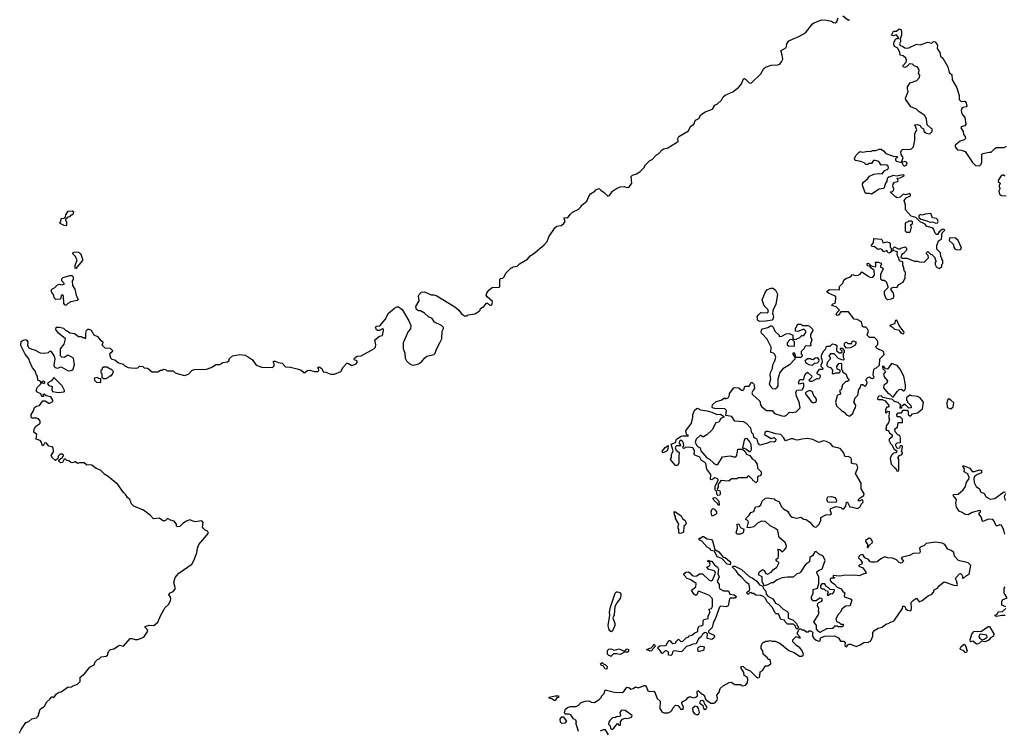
# Model space of a CAD drawing. Extents: x 2219101 to 2444320, y 201258 to 358766.
# Tile 282 of 349: x 2403099 to 2413405, y 242258 to 249697. Entities that reach past the tile are written whole.
import ezdxf

# ---------------------------------------------------------------- set-up
doc = ezdxf.new("R2010")
doc.units = 0

msp = doc.modelspace()

# ---------------------------------------------------------------- linework, layer by layer
at = {"layer": '0CON10XD'}
for points in [[(2403428, 245135), (2403452, 245175), (2403454, 245195), (2403445, 245219), (2403435, 245227), (2403404, 245234), (2403375, 245269), (2403360, 245265), (2403345, 245238), (2403335, 245242), (2403328, 245275), (2403315, 245292), (2403270, 245305), (2403278, 245355), (2403248, 245378), (2403251, 245409), (2403269, 245441), (2403307, 245465), (2403313, 245475), (2403313, 245495), (2403295, 245520), (2403274, 245526), (2403230, 245525), (2403218, 245538), (2403218, 245565), (2403241, 245595), (2403255, 245638), (2403275, 245652), (2403305, 245658), (2403342, 245708), (2403365, 245708), (2403404, 245684), (2403415, 245684), (2403445, 245702), (2403446, 245716), (2403425, 245750), (2403378, 245758), (2403355, 245778), (2403340, 245775), (2403348, 245752), (2403332, 245752), (2403319, 245779), (2403290, 245795), (2403273, 245813), (2403283, 245847), (2403322, 245885), (2403330, 245900), (2403355, 245890), (2403362, 245895), (2403362, 245905), (2403345, 245912), (2403325, 245900), (2403315, 245912), (2403290, 245925), (2403287, 245967), (2403275, 245980), (2403258, 246025), (2403233, 246053), (2403203, 246123), (2403200, 246145), (2403158, 246195), (2403112, 246285), (2403115, 246330), (2403135, 246343), (2403165, 246348), (2403175, 246343), (2403186, 246325), (2403180, 246285), (2403195, 246262), (2403225, 246248), (2403255, 246242), (2403315, 246210), (2403364, 246206), (2403402, 246215), (2403415, 246227), (2403426, 246226), (2403460, 246175), (2403467, 246145), (2403458, 246085), (2403460, 246065), (2403470, 246055), (2403495, 246050), (2403535, 246062), (2403605, 246022), (2403636, 246024), (2403655, 246032), (2403672, 246085), (2403662, 246155), (2403615, 246183), (2403599, 246181), (2403565, 246160), (2403540, 246165), (2403528, 246178), (2403528, 246252), (2403565, 246300), (2403580, 246355), (2403506, 246415), (2403478, 246455), (2403480, 246475), (2403485, 246480), (2403515, 246478), (2403557, 246467), (2403585, 246440), (2403595, 246440), (2403625, 246420), (2403672, 246412), (2403715, 246380), (2403745, 246380), (2403755, 246370), (2403775, 246370), (2403785, 246360), (2403790, 246365), (2403790, 246415), (2403798, 246442), (2403813, 246457), (2403823, 246457), (2403848, 246448), (2403877, 246397), (2403915, 246380), (2403940, 246345), (2403970, 246325), (2403967, 246303), (2403960, 246295), (2403992, 246262), (2404047, 246257), (2404070, 246235), (2404068, 246222), (2404040, 246195), (2404048, 246158), (2404065, 246142), (2404096, 246136), (2404134, 246104), (2404182, 246092), (2404200, 246075), (2404235, 246058), (2404265, 246052), (2404315, 246048), (2404337, 246053), (2404355, 246070), (2404387, 246067), (2404403, 246053), (2404438, 246048), (2404485, 246010), (2404545, 246010), (2404573, 246027), (2404595, 246030), (2404605, 246038), (2404623, 246037), (2404645, 246020), (2404705, 246020), (2404725, 246000), (2404747, 245993), (2404826, 245974), (2404865, 245988), (2404902, 246025), (2404925, 246037), (2405055, 246039), (2405105, 246057), (2405154, 246086), (2405195, 246088), (2405225, 246108), (2405276, 246114), (2405288, 246125), (2405295, 246150), (2405325, 246180), (2405405, 246192), (2405460, 246185), (2405485, 246172), (2405535, 246136), (2405575, 246080), (2405635, 246059), (2405745, 246056), (2405764, 246075), (2405763, 246095), (2405752, 246115), (2405758, 246122), (2405775, 246122), (2405805, 246108), (2405845, 246100), (2405882, 246062), (2405935, 246060), (2406004, 246044), (2406045, 246030), (2406075, 246003), (2406090, 246005), (2406094, 246016), (2406110, 246025), (2406135, 246029), (2406185, 246013), (2406220, 246015), (2406230, 246025), (2406227, 246047), (2406220, 246055), (2406235, 246062), (2406262, 246045), (2406275, 246010), (2406305, 246007), (2406355, 245987), (2406395, 245987), (2406460, 246015), (2406485, 246060), (2406525, 246100), (2406535, 246100), (2406575, 246078), (2406620, 246095), (2406632, 246108), (2406632, 246122), (2406625, 246130), (2406602, 246132), (2406600, 246145), (2406602, 246155), (2406630, 246175), (2406675, 246178), (2406805, 246251), (2406822, 246268), (2406828, 246292), (2406817, 246345), (2406865, 246383), (2406895, 246392), (2406907, 246445), (2406906, 246456), (2406895, 246462), (2406865, 246442), (2406845, 246442), (2406835, 246450), (2406825, 246480), (2406835, 246490), (2406868, 246492), (2406925, 246558), (2406961, 246625), (2407021, 246679), (2407045, 246692), (2407065, 246691), (2407101, 246665), (2407173, 246545), (2407193, 246495), (2407189, 246461), (2407166, 246434), (2407113, 246315), (2407114, 246255), (2407130, 246205), (2407134, 246154), (2407148, 246125), (2407175, 246098), (2407205, 246083), (2407225, 246081), (2407275, 246093), (2407306, 246114), (2407338, 246155), (2407362, 246175), (2407435, 246191), (2407448, 246205), (2407461, 246249), (2407500, 246320), (2407518, 246355), (2407522, 246435), (2407536, 246464), (2407534, 246475), (2407515, 246496), (2407441, 246531), (2407418, 246568), (2407378, 246588), (2407338, 246625), (2407295, 246649), (2407275, 246648), (2407254, 246665), (2407247, 246695), (2407280, 246755), (2407272, 246805), (2407281, 246819), (2407306, 246844), (2407335, 246850), (2407405, 246818), (2407435, 246816), (2407465, 246806), (2407655, 246690), (2407695, 246656), (2407725, 246617), (2407755, 246598), (2407782, 246598), (2407795, 246608), (2407862, 246618), (2407910, 246645), (2407920, 246655), (2407922, 246675), (2407956, 246694), (2407985, 246730), (2407995, 246730), (2408010, 246715), (2408025, 246710), (2408035, 246710), (2408045, 246720), (2408047, 246747), (2407992, 246795), (2407982, 246815), (2407988, 246835), (2408008, 246865), (2408045, 246892), (2408115, 246897), (2408125, 246902), (2408125, 246980), (2408133, 246987), (2408155, 246990), (2408170, 247005), (2408188, 247045), (2408245, 247100), (2408255, 247100), (2408265, 247110), (2408305, 247118), (2408329, 247141), (2408415, 247190), (2408442, 247225), (2408480, 247250), (2408589, 247341), (2408620, 247375), (2408636, 247424), (2408705, 247522), (2408720, 247535), (2408767, 247543), (2408791, 247559), (2408809, 247585), (2408798, 247615), (2408800, 247625), (2408825, 247622), (2408845, 247632), (2408861, 247659), (2408887, 247683), (2408945, 247710), (2408973, 247737), (2408984, 247756), (2409034, 247796), (2409055, 247848), (2409075, 247873), (2409119, 247901), (2409130, 247915), (2409165, 247930), (2409181, 247911), (2409218, 247888), (2409255, 247850), (2409273, 247857), (2409305, 247902), (2409345, 247930), (2409385, 247948), (2409425, 247952), (2409444, 247944), (2409475, 247942), (2409507, 247985), (2409500, 248055), (2409515, 248070), (2409555, 248082), (2409590, 248105), (2409632, 248145), (2409651, 248179), (2409695, 248222), (2409718, 248235), (2409765, 248282), (2409786, 248294), (2409824, 248336), (2409840, 248345), (2409884, 248356), (2409975, 248410), (2409990, 248425), (2409988, 248455), (2409997, 248473), (2410098, 248535), (2410121, 248579), (2410156, 248604), (2410174, 248646), (2410206, 248664), (2410230, 248700), (2410275, 248732), (2410349, 248761), (2410375, 248803), (2410404, 248816), (2410446, 248854), (2410462, 248888), (2410482, 248908), (2410565, 248942), (2410628, 248992), (2410653, 249025), (2410675, 249078), (2410685, 249080), (2410695, 249074), (2410735, 249036), (2410755, 249033), (2410855, 249129), (2410888, 249185), (2410905, 249201), (2410965, 249221), (2411035, 249223), (2411055, 249231), (2411074, 249255), (2411086, 249285), (2411081, 249325), (2411068, 249365), (2411070, 249375), (2411118, 249402), (2411127, 249415), (2411128, 249445), (2411148, 249475), (2411188, 249492), (2411255, 249520), (2411325, 249560), (2411397, 249653), (2411415, 249666), (2411475, 249690), (2411496, 249696), (2411545, 249692), (2411595, 249682), (2411618, 249668), (2411635, 249666), (2411651, 249675), (2411665, 249717)], [(2411715, 249736), (2411773, 249693), (2411785, 249700)], [(2412393, 248973), (2412392, 248995), (2412418, 249035), (2412490, 249060), (2412518, 249092), (2412521, 249115), (2412508, 249135), (2412513, 249165), (2412507, 249187), (2412492, 249202), (2412462, 249215), (2412445, 249233), (2412414, 249236), (2412382, 249205), (2412365, 249198), (2412351, 249201), (2412342, 249215), (2412377, 249253), (2412380, 249275), (2412374, 249295), (2412345, 249318), (2412315, 249327), (2412311, 249355), (2412289, 249399), (2412255, 249418), (2412249, 249435), (2412250, 249455), (2412265, 249492), (2412275, 249502), (2412295, 249500), (2412300, 249505), (2412275, 249540), (2412245, 249528), (2412224, 249535), (2412244, 249576), (2412275, 249578), (2412305, 249603), (2412322, 249595), (2412329, 249575), (2412328, 249535), (2412320, 249505), (2412310, 249495), (2412318, 249485), (2412318, 249465), (2412307, 249445), (2412316, 249426), (2412340, 249420), (2412365, 249401), (2412385, 249398), (2412405, 249404), (2412485, 249440), (2412523, 249433), (2412605, 249462), (2412645, 249452), (2412665, 249468), (2412680, 249465), (2412705, 249430), (2412702, 249395), (2412730, 249355), (2412738, 249315), (2412760, 249295), (2412813, 249205), (2412827, 249145), (2412835, 249133), (2412857, 249125), (2412859, 249069), (2412908, 248985), (2412933, 248905), (2412933, 248863), (2412955, 248841), (2412985, 248846), (2412995, 248842), (2413007, 248825), (2413013, 248797), (2413006, 248784), (2412975, 248778), (2412962, 248768), (2412954, 248745), (2412962, 248712), (2412992, 248672), (2413002, 248605), (2412993, 248587), (2412955, 248577), (2412949, 248565), (2412974, 248525), (2412979, 248495), (2412996, 248475), (2412999, 248455), (2412985, 248441), (2412943, 248425), (2412892, 248385), (2412889, 248365), (2412914, 248335), (2412955, 248331), (2412995, 248316), (2413073, 248203), (2413102, 248172), (2413145, 248168), (2413162, 248185), (2413170, 248205), (2413170, 248285), (2413180, 248295), (2413245, 248312), (2413268, 248312), (2413305, 248350), (2413325, 248360), (2413405, 248358), (2413428, 248372)], [(2410787, 245867), (2410792, 245838), (2410775, 245820), (2410762, 245792), (2410770, 245775), (2410845, 245703), (2410854, 245665), (2410866, 245646), (2410915, 245606), (2410975, 245606), (2411000, 245575), (2411075, 245549), (2411105, 245548), (2411124, 245556), (2411155, 245588), (2411185, 245584), (2411225, 245593), (2411270, 245635), (2411258, 245695), (2411230, 245755), (2411223, 245795), (2411235, 245818), (2411288, 245822), (2411306, 245854), (2411308, 245885), (2411295, 245892), (2411262, 245882), (2411250, 245895), (2411260, 245925), (2411265, 245930), (2411308, 245932), (2411313, 245967), (2411325, 245990), (2411345, 246008), (2411390, 245965), (2411388, 245952), (2411360, 245925), (2411373, 245913), (2411395, 245912), (2411445, 245940), (2411465, 245938), (2411478, 245952), (2411482, 245965), (2411478, 245975), (2411450, 245985), (2411442, 245995), (2411472, 246038), (2411505, 246040), (2411510, 246045), (2411488, 246068), (2411488, 246085), (2411502, 246115), (2411500, 246145), (2411490, 246155), (2411490, 246185), (2411515, 246230), (2411538, 246252), (2411545, 246280), (2411582, 246278), (2411607, 246303), (2411638, 246298), (2411652, 246285), (2411650, 246235), (2411675, 246210), (2411695, 246210), (2411708, 246222), (2411708, 246228), (2411690, 246245), (2411692, 246258), (2411708, 246258), (2411730, 246235), (2411730, 246215), (2411718, 246202), (2411717, 246185), (2411718, 246165), (2411730, 246145), (2411717, 246133), (2411705, 246138), (2411671, 246151), (2411625, 246200), (2411585, 246200), (2411570, 246175), (2411582, 246162), (2411582, 246145), (2411552, 246108), (2411548, 246078), (2411563, 246063), (2411586, 246056), (2411607, 246027), (2411603, 245993), (2411615, 245990), (2411645, 246002), (2411678, 246002), (2411688, 246012), (2411688, 246028), (2411655, 246040), (2411652, 246065), (2411672, 246098), (2411695, 246100), (2411700, 246095), (2411700, 246035), (2411710, 246025), (2411712, 246012), (2411745, 245990), (2411763, 245943), (2411780, 245925), (2411765, 245910), (2411745, 245910), (2411710, 245875), (2411697, 245823), (2411680, 245815), (2411692, 245785), (2411685, 245772), (2411665, 245770), (2411655, 245760), (2411638, 245695), (2411648, 245655), (2411702, 245605), (2411729, 245589), (2411755, 245560), (2411785, 245548), (2411818, 245575), (2411833, 245617), (2411847, 245633), (2411852, 245662), (2411830, 245695), (2411843, 245737), (2411872, 245768), (2411882, 245825), (2411898, 245845), (2411903, 245867), (2411912, 245878), (2411925, 245880), (2411943, 245863), (2411957, 245863), (2411970, 245895), (2411970, 245905), (2411960, 245915), (2411960, 245935), (2411975, 245950), (2411995, 245958), (2412010, 245945), (2412025, 245942), (2412042, 245955), (2412032, 245975), (2412040, 246035), (2412052, 246048), (2412068, 246052), (2412098, 246082), (2412103, 246147), (2412147, 246193), (2412140, 246225), (2412074, 246254), (2412064, 246264), (2412062, 246275), (2412082, 246298), (2412082, 246325), (2412072, 246345), (2412045, 246372), (2411995, 246370), (2411975, 246388), (2411970, 246395), (2411982, 246435), (2411970, 246465), (2411955, 246480), (2411935, 246478), (2411922, 246485), (2411910, 246535), (2411865, 246558), (2411832, 246562), (2411775, 246640), (2411695, 246640), (2411670, 246605), (2411655, 246602), (2411645, 246610), (2411651, 246629), (2411680, 246655), (2411645, 246690), (2411600, 246705), (2411605, 246720), (2411637, 246733), (2411640, 246795), (2411627, 246807), (2411564, 246834), (2411550, 246845), (2411550, 246855), (2411575, 246872), (2411675, 246870), (2411680, 246875), (2411680, 246905), (2411715, 246940), (2411725, 246970), (2411745, 246988), (2411796, 247004), (2411815, 247030), (2411845, 247021), (2411876, 247024), (2411896, 247034), (2411915, 247058), (2411981, 247011), (2412005, 247000), (2412028, 247002), (2412046, 247024), (2412044, 247074), (2412010, 247095), (2411998, 247118), (2411972, 247122), (2411970, 247145), (2411985, 247150), (2412012, 247122), (2412055, 247110), (2412060, 247115), (2412060, 247145), (2412052, 247158), (2412085, 247160), (2412115, 247150), (2412118, 247135), (2412110, 247125), (2412110, 247105), (2412125, 247100), (2412138, 247085), (2412108, 247035), (2412108, 246985), (2412125, 246970), (2412149, 246969), (2412168, 246958), (2412187, 246905), (2412185, 246890), (2412147, 246853), (2412147, 246827), (2412163, 246785), (2412178, 246768), (2412185, 246767), (2412226, 246774), (2412244, 246785), (2412250, 246795), (2412248, 246818), (2412241, 246841), (2412220, 246865), (2412222, 246885), (2412245, 246898), (2412275, 246892), (2412283, 246897), (2412302, 246925), (2412345, 246950), (2412366, 246994), (2412370, 247055), (2412358, 247068), (2412352, 247105), (2412342, 247125), (2412342, 247162), (2412315, 247170), (2412303, 247183), (2412300, 247205), (2412290, 247215), (2412282, 247245), (2412288, 247268), (2412242, 247282), (2412240, 247305), (2412255, 247320), (2412295, 247300), (2412315, 247300), (2412323, 247307), (2412368, 247318), (2412380, 247305), (2412380, 247285), (2412349, 247251), (2412331, 247239), (2412322, 247212), (2412335, 247202), (2412385, 247200), (2412465, 247168), (2412495, 247170), (2412515, 247162), (2412565, 247160), (2412610, 247205), (2412608, 247228), (2412590, 247245), (2412592, 247258), (2412605, 247270), (2412632, 247242), (2412648, 247238), (2412678, 247208), (2412680, 247185), (2412690, 247175), (2412690, 247165), (2412680, 247155), (2412680, 247135), (2412697, 247107), (2412725, 247092), (2412750, 247115), (2412750, 247135), (2412760, 247145), (2412760, 247175), (2412752, 247182), (2412750, 247205), (2412740, 247215), (2412738, 247258), (2412700, 247295), (2412698, 247335), (2412717, 247383), (2412749, 247401), (2412756, 247465), (2412782, 247495), (2412773, 247503), (2412755, 247500), (2412722, 247478), (2412705, 247450), (2412695, 247450), (2412683, 247463), (2412665, 247508), (2412645, 247520), (2412590, 247535), (2412577, 247557), (2412555, 247568), (2412525, 247580), (2412480, 247625), (2412431, 247641), (2412372, 247705), (2412372, 247755), (2412356, 247805), (2412378, 247832), (2412422, 247855), (2412424, 247865), (2412415, 247876), (2412375, 247863), (2412345, 247869), (2412315, 247838), (2412285, 247832), (2412265, 247842), (2412210, 247895), (2412235, 247900), (2412245, 247910), (2412249, 247925), (2412239, 247955), (2412240, 247975), (2412254, 247996), (2412290, 248005), (2412294, 248015), (2412282, 248038), (2412315, 248040), (2412362, 248065), (2412345, 248074), (2412275, 248058), (2412245, 248066), (2412195, 248050), (2412180, 248035), (2412177, 248003), (2412163, 247987), (2412145, 247930), (2412096, 247924), (2412015, 247870), (2411995, 247878), (2411958, 247878), (2411950, 247885), (2411921, 247965), (2411921, 247979), (2411932, 247998), (2411978, 248035), (2411995, 248058), (2412041, 248079), (2412085, 248087), (2412125, 248083), (2412153, 248117), (2412185, 248133), (2412193, 248145), (2412191, 248165), (2412175, 248175), (2412151, 248179), (2412115, 248173), (2412092, 248212), (2412055, 248224), (2412036, 248224), (2412015, 248192), (2411988, 248192), (2411975, 248180), (2411955, 248180), (2411937, 248197), (2411905, 248212), (2411844, 248224), (2411838, 248242), (2411852, 248275), (2411885, 248312), (2411895, 248318), (2411925, 248312), (2411975, 248322), (2412005, 248318), (2412025, 248328), (2412062, 248328), (2412095, 248342), (2412115, 248342), (2412142, 248325), (2412166, 248296), (2412245, 248270), (2412280, 248265), (2412288, 248255), (2412267, 248243), (2412267, 248225), (2412278, 248215), (2412333, 248203), (2412345, 248176), (2412355, 248168), (2412365, 248169), (2412385, 248182), (2412389, 248195), (2412383, 248205), (2412365, 248212), (2412345, 248207), (2412331, 248211), (2412346, 248255), (2412327, 248285), (2412323, 248315), (2412335, 248337), (2412355, 248341), (2412405, 248337), (2412434, 248346), (2412453, 248365), (2412468, 248435), (2412468, 248505), (2412490, 248545), (2412470, 248595), (2412495, 248600), (2412525, 248590), (2412535, 248570), (2412560, 248555), (2412565, 248520), (2412575, 248520), (2412588, 248508), (2412626, 248504), (2412650, 248525), (2412650, 248555), (2412635, 248560), (2412598, 248598), (2412592, 248655), (2412573, 248693), (2412515, 248732), (2412485, 248762), (2412428, 248785), (2412375, 248860), (2412372, 248875), (2412397, 248947), (2412393, 248973)], [(2413410, 248060), (2413398, 248068), (2413385, 248069), (2413370, 248060), (2413340, 248015), (2413340, 248005), (2413360, 247985), (2413358, 247972), (2413350, 247965), (2413350, 247945), (2413360, 247935), (2413348, 247905), (2413355, 247870), (2413375, 247858), (2413425, 247853)], [(2403585, 247540), (2403565, 247542), (2403522, 247562), (2403520, 247575), (2403530, 247585), (2403532, 247615), (2403565, 247620), (2403578, 247632), (2403582, 247655), (2403605, 247692), (2403647, 247697), (2403662, 247685), (2403660, 247665), (2403645, 247650), (2403635, 247650), (2403620, 247635), (2403605, 247630), (2403580, 247605), (2403580, 247595), (2403590, 247585), (2403590, 247545), (2403585, 247540)], [(2412688, 247568), (2412705, 247571), (2412712, 247585), (2412707, 247607), (2412695, 247616), (2412654, 247624), (2412635, 247669), (2412575, 247663), (2412545, 247652), (2412525, 247657), (2412510, 247645), (2412510, 247625), (2412530, 247610), (2412595, 247593), (2412625, 247577), (2412655, 247582), (2412688, 247568)], [(2412415, 247470), (2412385, 247470), (2412370, 247485), (2412370, 247565), (2412382, 247578), (2412395, 247580), (2412405, 247590), (2412435, 247590), (2412440, 247585), (2412440, 247555), (2412420, 247545), (2412428, 247538), (2412430, 247525), (2412415, 247470)], [(2412205, 247252), (2412190, 247255), (2412175, 247282), (2412145, 247268), (2412122, 247292), (2412105, 247298), (2412085, 247293), (2412045, 247320), (2412022, 247322), (2412012, 247335), (2412037, 247363), (2412040, 247405), (2412115, 247400), (2412128, 247388), (2412135, 247360), (2412175, 247372), (2412200, 247365), (2412212, 247352), (2412212, 247315), (2412220, 247305), (2412220, 247285), (2412230, 247275), (2412205, 247252)], [(2412909, 247289), (2412945, 247290), (2412956, 247305), (2412954, 247315), (2412922, 247385), (2412895, 247409), (2412845, 247413), (2412831, 247409), (2412827, 247385), (2412873, 247345), (2412876, 247315), (2412887, 247297), (2412909, 247289)], [(2403685, 247090), (2403680, 247095), (2403680, 247125), (2403700, 247185), (2403681, 247221), (2403657, 247245), (2403657, 247255), (2403666, 247264), (2403695, 247268), (2403715, 247263), (2403735, 247248), (2403757, 247195), (2403758, 247175), (2403685, 247090)], [(2403585, 246710), (2403575, 246710), (2403560, 246725), (2403558, 246808), (2403542, 246818), (2403533, 246807), (2403525, 246770), (2403478, 246768), (2403460, 246785), (2403458, 246815), (2403435, 246840), (2403430, 246865), (2403445, 246882), (2403465, 246890), (2403495, 246920), (2403515, 246930), (2403545, 246920), (2403568, 246932), (2403540, 246965), (2403542, 246985), (2403555, 247000), (2403625, 247020), (2403645, 247020), (2403660, 247005), (2403658, 246978), (2403650, 246965), (2403653, 246913), (2403678, 246875), (2403692, 246815), (2403712, 246768), (2403702, 246758), (2403635, 246742), (2403603, 246727), (2403585, 246710)], [(2410845, 246538), (2410825, 246550), (2410818, 246585), (2410828, 246605), (2410858, 246632), (2410925, 246630), (2410938, 246642), (2410930, 246665), (2410893, 246703), (2410872, 246765), (2410905, 246850), (2410928, 246872), (2410965, 246888), (2410985, 246888), (2411010, 246865), (2411030, 246825), (2411012, 246715), (2410982, 246655), (2410980, 246615), (2410987, 246607), (2410990, 246585), (2410977, 246553), (2410905, 246543), (2410845, 246538)], [(2412345, 246409), (2412355, 246412), (2412358, 246425), (2412306, 246496), (2412281, 246551), (2412265, 246550), (2412255, 246514), (2412204, 246495), (2412235, 246480), (2412255, 246459), (2412299, 246449), (2412325, 246415), (2412345, 246409)], [(2411005, 245829), (2410983, 245833), (2410954, 245864), (2410949, 245885), (2410963, 245937), (2410953, 245975), (2410957, 246003), (2410978, 246045), (2410981, 246085), (2411003, 246125), (2411012, 246165), (2411003, 246193), (2410990, 246205), (2410960, 246215), (2410965, 246270), (2410923, 246353), (2410864, 246414), (2410859, 246429), (2410862, 246448), (2410875, 246460), (2410930, 246475), (2410958, 246492), (2410972, 246492), (2410985, 246480), (2411003, 246435), (2411050, 246395), (2411050, 246380), (2411077, 246383), (2411123, 246407), (2411155, 246412), (2411190, 246395), (2411190, 246365), (2411202, 246352), (2411225, 246350), (2411232, 246358), (2411265, 246370), (2411285, 246390), (2411308, 246392), (2411328, 246422), (2411327, 246437), (2411305, 246458), (2411245, 246432), (2411220, 246435), (2411218, 246465), (2411245, 246510), (2411275, 246510), (2411297, 246497), (2411347, 246497), (2411365, 246490), (2411397, 246457), (2411400, 246445), (2411377, 246403), (2411377, 246377), (2411390, 246345), (2411378, 246305), (2411380, 246285), (2411365, 246280), (2411328, 246282), (2411312, 246268), (2411310, 246255), (2411280, 246225), (2411280, 246195), (2411288, 246188), (2411290, 246175), (2411275, 246160), (2411222, 246162), (2411217, 246197), (2411205, 246210), (2411192, 246208), (2411192, 246195), (2411212, 246162), (2411212, 246145), (2411156, 246084), (2411088, 246042), (2411056, 246004), (2411033, 245935), (2411034, 245865), (2411024, 245846), (2411005, 245829)], [(2411205, 246280), (2411210, 246285), (2411210, 246325), (2411185, 246350), (2411160, 246345), (2411132, 246315), (2411132, 246295), (2411145, 246282), (2411205, 246280)], [(2411755, 246260), (2411732, 246282), (2411733, 246307), (2411742, 246318), (2411755, 246320), (2411768, 246308), (2411798, 246308), (2411805, 246300), (2411813, 246327), (2411823, 246337), (2411850, 246325), (2411852, 246308), (2411845, 246290), (2411795, 246262), (2411755, 246260)], [(2411395, 246078), (2411364, 246084), (2411332, 246102), (2411322, 246128), (2411345, 246150), (2411375, 246150), (2411383, 246143), (2411405, 246140), (2411425, 246158), (2411445, 246160), (2411462, 246135), (2411460, 246115), (2411447, 246103), (2411415, 246098), (2411395, 246078)], [(2403975, 245940), (2404005, 245942), (2404025, 245950), (2404042, 245968), (2404055, 245970), (2404070, 245985), (2404080, 246015), (2404058, 246038), (2404045, 246040), (2404015, 246060), (2403975, 246060), (2403962, 246048), (2403958, 246032), (2403950, 246025), (2403950, 246005), (2403960, 245995), (2403960, 245955), (2403975, 245940)], [(2412245, 245750), (2412284, 245806), (2412304, 245826), (2412325, 245828), (2412353, 245813), (2412360, 245815), (2412370, 245835), (2412370, 245875), (2412353, 245965), (2412315, 246038), (2412285, 246078), (2412225, 246098), (2412182, 246038), (2412162, 246042), (2412145, 246068), (2412135, 246070), (2412130, 246065), (2412132, 246042), (2412160, 246015), (2412140, 245985), (2412143, 245973), (2412150, 245955), (2412182, 245915), (2412176, 245894), (2412145, 245870), (2412140, 245845), (2412190, 245785), (2412205, 245780), (2412235, 245750), (2412245, 245750)], [(2403505, 245795), (2403560, 245800), (2403567, 245805), (2403567, 245815), (2403544, 245864), (2403455, 245950), (2403433, 245917), (2403393, 245897), (2403389, 245885), (2403405, 245869), (2403438, 245858), (2403436, 245825), (2403444, 245804), (2403505, 245795)], [(2403945, 245900), (2403950, 245905), (2403948, 245938), (2403925, 245940), (2403915, 245950), (2403880, 245945), (2403883, 245923), (2403902, 245902), (2403945, 245900)], [(2410285, 242578), (2410334, 242544), (2410365, 242541), (2410374, 242546), (2410401, 242575), (2410404, 242595), (2410397, 242625), (2410421, 242659), (2410432, 242695), (2410464, 242725), (2410525, 242760), (2410545, 242762), (2410585, 242738), (2410645, 242738), (2410665, 242724), (2410695, 242732), (2410717, 242755), (2410722, 242795), (2410713, 242813), (2410682, 242832), (2410678, 242865), (2410648, 242915), (2410655, 242930), (2410670, 242925), (2410695, 242902), (2410745, 242882), (2410813, 242813), (2410825, 242806), (2410839, 242811), (2410846, 242825), (2410848, 242872), (2410875, 242886), (2410905, 242932), (2410930, 242935), (2410960, 242955), (2410958, 242988), (2410945, 243000), (2410935, 243000), (2410930, 243015), (2410880, 243055), (2410877, 243087), (2410860, 243115), (2410860, 243145), (2410868, 243152), (2410872, 243168), (2410885, 243180), (2410895, 243180), (2410905, 243190), (2410935, 243190), (2410955, 243200), (2410975, 243190), (2411005, 243190), (2411055, 243170), (2411150, 243095), (2411205, 243073), (2411260, 243035), (2411286, 243034), (2411300, 243045), (2411302, 243055), (2411286, 243096), (2411265, 243122), (2411230, 243145), (2411190, 243185), (2411190, 243205), (2411225, 243240), (2411268, 243222), (2411270, 243235), (2411240, 243265), (2411240, 243285), (2411248, 243292), (2411252, 243308), (2411265, 243320), (2411275, 243320), (2411285, 243310), (2411305, 243310), (2411335, 243290), (2411355, 243290), (2411362, 243298), (2411375, 243300), (2411400, 243285), (2411398, 243272), (2411398, 243245), (2411412, 243222), (2411435, 243203), (2411465, 243190), (2411477, 243195), (2411480, 243225), (2411500, 243235), (2411526, 243244), (2411627, 243247), (2411668, 243228), (2411692, 243192), (2411725, 243190), (2411740, 243175), (2411737, 243145), (2411755, 243131), (2411767, 243153), (2411781, 243159), (2411795, 243160), (2411855, 243137), (2411898, 243152), (2411935, 243177), (2411985, 243182), (2412008, 243195), (2412028, 243245), (2412028, 243282), (2412050, 243305), (2412085, 243327), (2412125, 243338), (2412165, 243370), (2412190, 243375), (2412215, 243392), (2412245, 243400), (2412255, 243410), (2412340, 243535), (2412342, 243558), (2412358, 243558), (2412368, 243548), (2412370, 243535), (2412390, 243515), (2412425, 243510), (2412432, 243535), (2412430, 243595), (2412455, 243622), (2412485, 243640), (2412513, 243603), (2412544, 243616), (2412607, 243665), (2412646, 243685), (2412664, 243705), (2412671, 243729), (2412704, 243745), (2412727, 243773), (2412775, 243812), (2412875, 243776), (2412910, 243775), (2412916, 243785), (2412903, 243823), (2412893, 243843), (2412897, 243855), (2412935, 243896), (2412945, 243899), (2412963, 243883), (2412969, 243875), (2412967, 243855), (2412975, 243849), (2413005, 243875), (2413038, 243892), (2413053, 243983), (2413025, 244010), (2412925, 244036), (2412883, 244083), (2412875, 244118), (2412849, 244139), (2412814, 244155), (2412781, 244205), (2412755, 244218), (2412685, 244228), (2412586, 244215), (2412562, 244188), (2412532, 244178), (2412518, 244165), (2412524, 244125), (2412518, 244112), (2412451, 244109), (2412413, 244087), (2412338, 244072), (2412327, 244065), (2412335, 244047), (2412350, 244035), (2412341, 244015), (2412325, 244008), (2412304, 244014), (2412275, 244043), (2412235, 244061), (2412185, 244064), (2412155, 244076), (2412112, 244055), (2412075, 244023), (2412055, 244017), (2412015, 244017), (2412002, 244022), (2411982, 244045), (2411944, 244064), (2411925, 244098), (2411898, 244092), (2411882, 244078), (2411880, 244065), (2411897, 244047), (2411916, 244014), (2411910, 243995), (2411884, 243986), (2411883, 243975), (2411925, 243960), (2411957, 243915), (2411960, 243905), (2411955, 243900), (2411935, 243898), (2411885, 243874), (2411845, 243884), (2411815, 243879), (2411735, 243884), (2411705, 243874), (2411675, 243872), (2411615, 243878), (2411612, 243862), (2411628, 243858), (2411628, 243852), (2411595, 243852), (2411583, 243845), (2411584, 243825), (2411594, 243814), (2411628, 243788), (2411656, 243756), (2411698, 243738), (2411715, 243712), (2411736, 243696), (2411730, 243665), (2411734, 243654), (2411796, 243636), (2411808, 243625), (2411790, 243565), (2411785, 243560), (2411743, 243557), (2411703, 243527), (2411690, 243495), (2411665, 243470), (2411643, 243425), (2411647, 243397), (2411677, 243387), (2411695, 243370), (2411718, 243368), (2411720, 243355), (2411708, 243342), (2411665, 243340), (2411657, 243347), (2411625, 243350), (2411620, 243335), (2411607, 243323), (2411545, 243320), (2411475, 243282), (2411457, 243297), (2411438, 243318), (2411440, 243355), (2411410, 243395), (2411458, 243465), (2411468, 243495), (2411460, 243505), (2411462, 243535), (2411450, 243565), (2411454, 243586), (2411463, 243597), (2411493, 243607), (2411502, 243625), (2411495, 243638), (2411475, 243640), (2411435, 243612), (2411405, 243612), (2411388, 243635), (2411388, 243655), (2411403, 243695), (2411405, 243732), (2411450, 243745), (2411463, 243795), (2411462, 243865), (2411446, 243895), (2411444, 243916), (2411459, 243931), (2411500, 243950), (2411530, 244035), (2411511, 244075), (2411495, 244089), (2411469, 244099), (2411435, 244130), (2411422, 244125), (2411398, 244085), (2411371, 244069), (2411367, 244023), (2411323, 243995), (2411272, 243915), (2411260, 243905), (2411232, 243898), (2411195, 243860), (2411135, 243863), (2411080, 243855), (2411026, 243834), (2410987, 243803), (2410965, 243802), (2410925, 243780), (2410892, 243772), (2410871, 243815), (2410871, 243865), (2410832, 243885), (2410838, 243915), (2410875, 243942), (2410888, 243935), (2410909, 243899), (2410925, 243894), (2410965, 243914), (2410989, 243940), (2411025, 243965), (2411050, 244015), (2411025, 244028), (2411012, 244045), (2411038, 244065), (2411043, 244077), (2411041, 244131), (2411033, 244155), (2411055, 244151), (2411085, 244128), (2411102, 244145), (2411123, 244167), (2411125, 244190), (2411110, 244225), (2411048, 244275), (2411035, 244350), (2411011, 244371), (2410955, 244399), (2410907, 244445), (2410865, 244449), (2410822, 244425), (2410782, 244388), (2410735, 244378), (2410712, 244382), (2410726, 244436), (2410720, 244450), (2410700, 244465), (2410702, 244478), (2410735, 244510), (2410752, 244538), (2410785, 244550), (2410802, 244598), (2410835, 244602), (2410855, 244620), (2410872, 244658), (2410905, 244690), (2410925, 244692), (2410995, 244680), (2411002, 244672), (2411045, 244652), (2411077, 244595), (2411095, 244577), (2411135, 244552), (2411165, 244508), (2411185, 244489), (2411235, 244480), (2411275, 244488), (2411305, 244470), (2411330, 244465), (2411368, 244438), (2411406, 244396), (2411425, 244386), (2411440, 244390), (2411466, 244415), (2411483, 244455), (2411484, 244485), (2411536, 244514), (2411585, 244517), (2411597, 244523), (2411581, 244565), (2411589, 244581), (2411645, 244601), (2411665, 244598), (2411695, 244592), (2411708, 244578), (2411725, 244578), (2411748, 244605), (2411754, 244646), (2411764, 244646), (2411787, 244597), (2411815, 244595), (2411865, 244581), (2411892, 244595), (2411911, 244629), (2411927, 244645), (2411925, 244667), (2411915, 244670), (2411885, 244657), (2411877, 244665), (2411887, 244685), (2411933, 244715), (2411938, 244735), (2411908, 244785), (2411908, 244845), (2411847, 244945), (2411872, 245005), (2411865, 245035), (2411855, 245045), (2411825, 245047), (2411807, 245055), (2411807, 245095), (2411800, 245110), (2411775, 245123), (2411740, 245120), (2411722, 245165), (2411687, 245207), (2411615, 245226), (2411585, 245262), (2411545, 245282), (2411513, 245287), (2411465, 245270), (2411402, 245302), (2411345, 245314), (2411285, 245307), (2411245, 245294), (2411218, 245298), (2411195, 245309), (2411175, 245310), (2411115, 245287), (2411093, 245323), (2411065, 245355), (2411012, 245362), (2410935, 245385), (2410915, 245385), (2410899, 245375), (2410896, 245355), (2410964, 245314), (2410997, 245325), (2411013, 245305), (2411010, 245285), (2410996, 245274), (2410955, 245278), (2410927, 245263), (2410845, 245242), (2410827, 245265), (2410818, 245305), (2410785, 245325), (2410779, 245355), (2410764, 245374), (2410751, 245421), (2410705, 245470), (2410675, 245487), (2410583, 245493), (2410552, 245542), (2410490, 245555), (2410498, 245605), (2410480, 245625), (2410375, 245628), (2410352, 245635), (2410348, 245645), (2410352, 245665), (2410390, 245700), (2410440, 245715), (2410475, 245740), (2410485, 245730), (2410515, 245740), (2410530, 245765), (2410530, 245785), (2410575, 245842), (2410585, 245847), (2410625, 245842), (2410655, 245820), (2410672, 245818), (2410682, 245828), (2410687, 245853), (2410695, 245860), (2410735, 245862), (2410755, 245900), (2410765, 245900), (2410783, 245883), (2410787, 245867)], [(2411405, 245688), (2411425, 245693), (2411440, 245705), (2411438, 245725), (2411426, 245746), (2411414, 245754), (2411394, 245804), (2411366, 245814), (2411332, 245798), (2411322, 245788), (2411325, 245780), (2411385, 245702), (2411405, 245688)], [(2412295, 244970), (2412302, 244985), (2412302, 245095), (2412290, 245115), (2412312, 245138), (2412328, 245142), (2412340, 245155), (2412340, 245165), (2412330, 245175), (2412340, 245225), (2412335, 245238), (2412315, 245240), (2412308, 245212), (2412285, 245210), (2412270, 245235), (2412270, 245255), (2412282, 245268), (2412315, 245270), (2412320, 245275), (2412320, 245315), (2412310, 245345), (2412292, 245352), (2412263, 245383), (2412260, 245415), (2412288, 245432), (2412295, 245480), (2412338, 245482), (2412340, 245515), (2412315, 245540), (2412285, 245540), (2412280, 245565), (2412295, 245580), (2412328, 245582), (2412345, 245610), (2412388, 245608), (2412400, 245595), (2412400, 245565), (2412415, 245550), (2412428, 245552), (2412445, 245570), (2412497, 245583), (2412547, 245623), (2412558, 245695), (2412525, 245738), (2412495, 245752), (2412438, 245758), (2412415, 245768), (2412382, 245738), (2412380, 245715), (2412390, 245705), (2412392, 245692), (2412427, 245657), (2412430, 245635), (2412405, 245630), (2412368, 245668), (2412355, 245670), (2412345, 245660), (2412332, 245658), (2412328, 245632), (2412315, 245630), (2412310, 245635), (2412320, 245645), (2412320, 245665), (2412295, 245690), (2412255, 245700), (2412235, 245720), (2412133, 245743), (2412115, 245758), (2412093, 245757), (2412080, 245745), (2412078, 245728), (2412085, 245720), (2412125, 245720), (2412157, 245707), (2412200, 245655), (2412188, 245642), (2412175, 245640), (2412160, 245615), (2412162, 245582), (2412168, 245582), (2412185, 245600), (2412200, 245595), (2412198, 245525), (2412202, 245515), (2412192, 245478), (2412170, 245445), (2412170, 245425), (2412160, 245415), (2412172, 245402), (2412188, 245398), (2412198, 245388), (2412202, 245372), (2412232, 245352), (2412230, 245330), (2412200, 245305), (2412200, 245285), (2412208, 245278), (2412210, 245265), (2412228, 245248), (2412252, 245202), (2412280, 245185), (2412278, 245172), (2412268, 245162), (2412245, 245160), (2412238, 245152), (2412223, 245137), (2412210, 245105), (2412222, 245045), (2412255, 245008), (2412269, 244999), (2412280, 244975), (2412295, 244970)], [(2412845, 245622), (2412870, 245645), (2412878, 245685), (2412846, 245716), (2412825, 245728), (2412815, 245720), (2412802, 245685), (2412808, 245638), (2412845, 245622)], [(2410405, 244718), (2410398, 244725), (2410392, 244762), (2410380, 244775), (2410378, 244795), (2410378, 244815), (2410410, 244875), (2410410, 244885), (2410400, 244895), (2410375, 244902), (2410345, 244880), (2410330, 244885), (2410333, 244935), (2410293, 244993), (2410281, 245051), (2410266, 245066), (2410235, 245082), (2410219, 245119), (2410167, 245137), (2410158, 245145), (2410163, 245183), (2410144, 245214), (2410095, 245222), (2410065, 245220), (2410055, 245210), (2410042, 245212), (2410040, 245225), (2410050, 245235), (2410046, 245265), (2410036, 245286), (2410015, 245294), (2410006, 245284), (2410001, 245265), (2410020, 245235), (2409975, 245236), (2409963, 245227), (2409961, 245215), (2409971, 245191), (2410002, 245165), (2409998, 245125), (2410000, 245055), (2409985, 245032), (2409965, 245032), (2409912, 245092), (2409922, 245118), (2409923, 245147), (2409939, 245185), (2409917, 245253), (2409965, 245270), (2409973, 245307), (2410024, 245336), (2410045, 245341), (2410095, 245340), (2410100, 245345), (2410088, 245348), (2410079, 245359), (2410071, 245395), (2410130, 245475), (2410144, 245535), (2410144, 245565), (2410165, 245613), (2410195, 245632), (2410225, 245614), (2410294, 245604), (2410345, 245590), (2410395, 245563), (2410435, 245567), (2410470, 245545), (2410468, 245535), (2410439, 245521), (2410418, 245485), (2410385, 245476), (2410347, 245405), (2410290, 245350), (2410255, 245330), (2410245, 245330), (2410225, 245348), (2410180, 245305), (2410170, 245275), (2410183, 245243), (2410200, 245225), (2410220, 245215), (2410230, 245185), (2410290, 245110), (2410318, 245095), (2410364, 245054), (2410385, 245042), (2410405, 245040), (2410455, 245122), (2410535, 245132), (2410572, 245122), (2410595, 245122), (2410604, 245135), (2410615, 245200), (2410665, 245202), (2410689, 245179), (2410705, 245150), (2410742, 245135), (2410765, 245100), (2410790, 245085), (2410818, 245045), (2410822, 245002), (2410860, 244965), (2410860, 244935), (2410848, 244922), (2410835, 244920), (2410822, 244908), (2410820, 244865), (2410805, 244850), (2410788, 244868), (2410775, 244870), (2410770, 244885), (2410735, 244920), (2410722, 244918), (2410705, 244900), (2410615, 244900), (2410605, 244890), (2410548, 244892), (2410522, 244868), (2410438, 244872), (2410422, 244845), (2410410, 244835), (2410410, 244805), (2410400, 244785), (2410402, 244772), (2410425, 244770), (2410432, 244755), (2410432, 244728), (2410425, 244720), (2410405, 244718)], [(2410745, 245172), (2410735, 245173), (2410705, 245198), (2410685, 245209), (2410675, 245208), (2410667, 245217), (2410684, 245296), (2410695, 245312), (2410705, 245317), (2410743, 245273), (2410752, 245255), (2410756, 245195), (2410745, 245172)], [(2409835, 245164), (2409824, 245174), (2409827, 245185), (2409855, 245220), (2409885, 245240), (2409884, 245205), (2409876, 245185), (2409835, 245164)], [(2403099, 242231), (2403113, 242267), (2403165, 242340), (2403195, 242350), (2403225, 242380), (2403275, 242390), (2403293, 242407), (2403315, 242480), (2403359, 242511), (2403382, 242555), (2403416, 242584), (2403435, 242610), (2403445, 242610), (2403455, 242600), (2403480, 242635), (2403513, 242657), (2403535, 242660), (2403605, 242712), (2403635, 242710), (2403665, 242728), (2403705, 242740), (2403732, 242768), (2403733, 242815), (2403779, 242851), (2403832, 242918), (2403880, 242945), (2403890, 242975), (2403915, 243000), (2403930, 243005), (2403953, 243027), (2404006, 243034), (2404017, 243045), (2404028, 243085), (2404050, 243105), (2404085, 243112), (2404145, 243148), (2404185, 243140), (2404255, 243218), (2404275, 243220), (2404308, 243208), (2404335, 243208), (2404398, 243232), (2404442, 243295), (2404432, 243315), (2404412, 243335), (2404412, 243345), (2404455, 243358), (2404505, 243354), (2404545, 243390), (2404577, 243463), (2404622, 243545), (2404656, 243574), (2404678, 243615), (2404682, 243635), (2404678, 243655), (2404662, 243675), (2404668, 243695), (2404707, 243713), (2404726, 243735), (2404727, 243755), (2404711, 243805), (2404725, 243858), (2404766, 243904), (2404902, 243998), (2404923, 244035), (2404954, 244115), (2404959, 244165), (2404974, 244205), (2405077, 244323), (2405065, 244342), (2405042, 244352), (2405018, 244375), (2405012, 244385), (2405018, 244435), (2405005, 244452), (2404935, 244440), (2404875, 244462), (2404845, 244446), (2404806, 244424), (2404775, 244392), (2404755, 244388), (2404742, 244395), (2404740, 244415), (2404717, 244447), (2404678, 244458), (2404655, 244472), (2404645, 244474), (2404627, 244453), (2404605, 244449), (2404559, 244479), (2404501, 244471), (2404467, 244507), (2404395, 244563), (2404294, 244604), (2404270, 244630), (2404253, 244673), (2404226, 244696), (2404210, 244725), (2404185, 244748), (2404125, 244832), (2404025, 244915), (2403991, 244935), (2403945, 244982), (2403900, 245000), (2403855, 245034), (2403835, 245039), (2403803, 245033), (2403775, 245060), (2403725, 245058), (2403705, 245050), (2403685, 245070), (2403645, 245060), (2403630, 245065), (2403615, 245080), (2403593, 245083), (2403575, 245100), (2403562, 245088), (2403548, 245062), (2403525, 245060), (2403510, 245075), (2403510, 245085), (2403532, 245108), (2403548, 245112), (2403552, 245128), (2403560, 245135), (2403545, 245150), (2403522, 245148), (2403503, 245127), (2403498, 245102), (2403475, 245082), (2403441, 245111), (2403428, 245135)], [(2413412, 244312), (2413401, 244355), (2413377, 244405), (2413358, 244408), (2413335, 244398), (2413319, 244399), (2413298, 244448), (2413285, 244464), (2413235, 244470), (2413185, 244443), (2413177, 244447), (2413162, 244492), (2413140, 244525), (2413144, 244536), (2413156, 244545), (2413155, 244557), (2413145, 244559), (2413070, 244540), (2413025, 244515), (2412995, 244516), (2412965, 244540), (2412934, 244554), (2412903, 244595), (2412897, 244635), (2412906, 244675), (2412869, 244715), (2412875, 244726), (2412921, 244729), (2412976, 244774), (2413000, 244810), (2413008, 244855), (2413033, 244887), (2413037, 244905), (2413022, 244942), (2412985, 244965), (2412987, 244997), (2412970, 245025), (2412975, 245032), (2413045, 245002), (2413067, 244967), (2413093, 244967), (2413145, 244986), (2413167, 244977), (2413165, 244952), (2413125, 244936), (2413094, 244915), (2413087, 244895), (2413091, 244851), (2413112, 244812), (2413145, 244786), (2413156, 244755), (2413195, 244736), (2413212, 244705), (2413231, 244691), (2413258, 244678), (2413306, 244684), (2413375, 244739), (2413405, 244753), (2413415, 244750)], [(2410415, 244610), (2410408, 244628), (2410365, 244668), (2410358, 244685), (2410360, 244695), (2410385, 244692), (2410417, 244657), (2410420, 244615), (2410415, 244610)], [(2411575, 244644), (2411558, 244648), (2411550, 244665), (2411551, 244689), (2411558, 244702), (2411595, 244707), (2411634, 244695), (2411649, 244665), (2411645, 244648), (2411575, 244644)], [(2413418, 244735), (2413404, 244705), (2413413, 244665)], [(2410355, 244502), (2410342, 244505), (2410337, 244545), (2410345, 244570), (2410355, 244580), (2410373, 244573), (2410392, 244545), (2410392, 244528), (2410383, 244517), (2410355, 244502)], [(2410005, 244320), (2410000, 244325), (2410000, 244365), (2409993, 244373), (2409990, 244395), (2410000, 244415), (2409964, 244474), (2409962, 244495), (2409953, 244515), (2409950, 244545), (2409955, 244550), (2410022, 244502), (2410037, 244475), (2410063, 244455), (2410076, 244426), (2410069, 244411), (2410050, 244395), (2410047, 244333), (2410025, 244322), (2410005, 244320)], [(2410605, 244312), (2410598, 244325), (2410613, 244375), (2410610, 244415), (2410615, 244420), (2410628, 244418), (2410645, 244380), (2410680, 244365), (2410670, 244325), (2410645, 244313), (2410605, 244312)], [(2410535, 243990), (2410505, 243998), (2410448, 244058), (2410398, 244075), (2410373, 244133), (2410335, 244142), (2410325, 244158), (2410294, 244174), (2410239, 244239), (2410212, 244252), (2410212, 244268), (2410225, 244270), (2410245, 244288), (2410255, 244288), (2410295, 244262), (2410340, 244255), (2410352, 244242), (2410375, 244150), (2410416, 244126), (2410462, 244072), (2410485, 244068), (2410529, 244029), (2410540, 244015), (2410535, 243990)], [(2411975, 244168), (2411994, 244196), (2412025, 244225), (2412021, 244245), (2412005, 244267), (2411992, 244268), (2411952, 244245), (2411951, 244235), (2411973, 244205), (2411968, 244175), (2411975, 244168)], [(2409915, 243040), (2409890, 243045), (2409890, 243075), (2409865, 243092), (2409855, 243090), (2409827, 243063), (2409820, 243065), (2409798, 243098), (2409782, 243112), (2409782, 243128), (2409804, 243146), (2409845, 243142), (2409865, 243148), (2409895, 243200), (2409905, 243200), (2409924, 243174), (2409935, 243168), (2409967, 243173), (2409968, 243185), (2409995, 243212), (2410019, 243189), (2410040, 243190), (2410075, 243228), (2410095, 243232), (2410105, 243248), (2410135, 243253), (2410165, 243280), (2410191, 243289), (2410198, 243295), (2410198, 243325), (2410212, 243348), (2410240, 243355), (2410252, 243365), (2410254, 243406), (2410261, 243419), (2410305, 243428), (2410307, 243455), (2410323, 243487), (2410323, 243505), (2410312, 243525), (2410340, 243535), (2410350, 243555), (2410351, 243635), (2410320, 243670), (2410215, 243713), (2410200, 243710), (2410187, 243675), (2410175, 243668), (2410154, 243684), (2410130, 243725), (2410178, 243762), (2410179, 243795), (2410125, 243833), (2410085, 243848), (2410050, 243885), (2410052, 243898), (2410070, 243915), (2410096, 243916), (2410115, 243908), (2410139, 243879), (2410165, 243871), (2410186, 243874), (2410215, 243897), (2410245, 243896), (2410315, 243830), (2410338, 243822), (2410351, 243829), (2410381, 243905), (2410374, 243924), (2410359, 243931), (2410313, 243943), (2410292, 243965), (2410319, 243981), (2410328, 243995), (2410318, 244018), (2410300, 244025), (2410305, 244040), (2410325, 244030), (2410345, 244030), (2410368, 243995), (2410402, 243965), (2410412, 243945), (2410407, 243895), (2410419, 243865), (2410400, 243815), (2410419, 243785), (2410420, 243755), (2410429, 243739), (2410467, 243717), (2410517, 243717), (2410532, 243682), (2410577, 243677), (2410598, 243658), (2410598, 243652), (2410585, 243640), (2410535, 243640), (2410530, 243635), (2410515, 243562), (2410495, 243552), (2410435, 243558), (2410423, 243547), (2410378, 243422), (2410360, 243395), (2410347, 243333), (2410310, 243295), (2410310, 243285), (2410320, 243275), (2410368, 243255), (2410372, 243245), (2410366, 243224), (2410345, 243210), (2410295, 243220), (2410297, 243267), (2410288, 243278), (2410275, 243282), (2410246, 243264), (2410232, 243238), (2410204, 243216), (2410180, 243165), (2410145, 243160), (2410125, 243148), (2410080, 243135), (2410025, 243080), (2409945, 243090), (2409932, 243078), (2409930, 243055), (2409915, 243040)], [(2411245, 243320), (2411235, 243320), (2411222, 243332), (2411218, 243348), (2411198, 243368), (2411135, 243370), (2411110, 243395), (2411105, 243410), (2411065, 243420), (2411045, 243470), (2411035, 243478), (2411018, 243478), (2411002, 243492), (2410977, 243545), (2410920, 243605), (2410908, 243635), (2410885, 243658), (2410855, 243668), (2410805, 243672), (2410785, 243690), (2410765, 243690), (2410755, 243700), (2410742, 243698), (2410728, 243682), (2410722, 243682), (2410712, 243692), (2410710, 243705), (2410738, 243722), (2410742, 243735), (2410733, 243783), (2410705, 243804), (2410655, 243862), (2410626, 243885), (2410599, 243929), (2410560, 243965), (2410562, 243978), (2410585, 243978), (2410655, 243940), (2410735, 243870), (2410766, 243856), (2410815, 243818), (2410842, 243782), (2410878, 243768), (2410882, 243745), (2410910, 243715), (2410913, 243683), (2410931, 243661), (2410982, 243635), (2411011, 243591), (2411042, 243575), (2411090, 243525), (2411130, 243505), (2411142, 243492), (2411143, 243433), (2411190, 243415), (2411230, 243375), (2411232, 243362), (2411250, 243335), (2411245, 243320)], [(2411565, 243673), (2411585, 243690), (2411605, 243688), (2411625, 243708), (2411629, 243729), (2411581, 243731), (2411560, 243755), (2411537, 243767), (2411525, 243790), (2411495, 243790), (2411480, 243775), (2411482, 243752), (2411495, 243740), (2411515, 243740), (2411533, 243723), (2411555, 243720), (2411560, 243695), (2411550, 243685), (2411554, 243674), (2411565, 243673)], [(2413421, 243551), (2413380, 243570), (2413378, 243605), (2413385, 243625), (2413434, 243645), (2413402, 243695), (2413402, 243748), (2413415, 243761)], [(2409295, 243290), (2409275, 243300), (2409269, 243309), (2409257, 243355), (2409277, 243463), (2409271, 243495), (2409282, 243548), (2409333, 243695), (2409345, 243708), (2409355, 243707), (2409385, 243701), (2409392, 243685), (2409392, 243665), (2409385, 243638), (2409355, 243603), (2409330, 243555), (2409322, 243468), (2409308, 243435), (2409328, 243375), (2409327, 243355), (2409305, 243298), (2409295, 243290)], [(2413415, 243459), (2413380, 243460), (2413325, 243451), (2413310, 243455), (2413308, 243465), (2413332, 243475), (2413342, 243498), (2413385, 243501), (2413422, 243535)], [(2413115, 243159), (2413075, 243191), (2413052, 243185), (2413048, 243205), (2413064, 243266), (2413086, 243294), (2413165, 243296), (2413235, 243344), (2413250, 243345), (2413295, 243267), (2413291, 243245), (2413262, 243228), (2413246, 243205), (2413228, 243195), (2413196, 243186), (2413165, 243193), (2413135, 243164), (2413115, 243159)], [(2413175, 243207), (2413195, 243214), (2413227, 243235), (2413223, 243253), (2413155, 243266), (2413145, 243260), (2413139, 243235), (2413149, 243219), (2413175, 243207)], [(2409285, 243030), (2409278, 243038), (2409265, 243040), (2409252, 243055), (2409252, 243095), (2409265, 243108), (2409285, 243110), (2409325, 243098), (2409375, 243111), (2409425, 243088), (2409438, 243092), (2409455, 243112), (2409470, 243105), (2409470, 243085), (2409457, 243073), (2409435, 243080), (2409383, 243053), (2409345, 243060), (2409315, 243058), (2409285, 243030)], [(2409698, 243088), (2409660, 243105), (2409708, 243122), (2409728, 243142), (2409735, 243160), (2409748, 243148), (2409750, 243135), (2409722, 243108), (2409715, 243090), (2409698, 243088)], [(2410215, 243083), (2410202, 243085), (2410197, 243105), (2410200, 243125), (2410225, 243138), (2410256, 243136), (2410262, 243125), (2410258, 243095), (2410215, 243083)], [(2413005, 243071), (2412995, 243074), (2412981, 243091), (2412948, 243105), (2412943, 243115), (2412953, 243135), (2412985, 243160), (2412994, 243154), (2413015, 243090), (2413005, 243071)], [(2409245, 242900), (2409225, 242902), (2409210, 242930), (2409185, 242940), (2409180, 242955), (2409195, 242968), (2409212, 242952), (2409228, 242948), (2409247, 242927), (2409245, 242900)], [(2408948, 242245), (2408922, 242335), (2408928, 242345), (2408920, 242365), (2408895, 242380), (2408869, 242419), (2408849, 242429), (2408807, 242427), (2408802, 242445), (2408812, 242478), (2408832, 242498), (2408865, 242508), (2408925, 242508), (2408945, 242518), (2408975, 242550), (2409018, 242562), (2409055, 242568), (2409083, 242553), (2409115, 242550), (2409165, 242580), (2409190, 242605), (2409190, 242615), (2409218, 242645), (2409228, 242682), (2409325, 242657), (2409405, 242654), (2409424, 242666), (2409455, 242710), (2409475, 242708), (2409495, 242689), (2409522, 242695), (2409545, 242712), (2409575, 242704), (2409635, 242728), (2409647, 242727), (2409661, 242711), (2409675, 242673), (2409695, 242664), (2409735, 242668), (2409743, 242663), (2409772, 242592), (2409802, 242562), (2409799, 242485), (2409825, 242450), (2409845, 242443), (2409885, 242442), (2409916, 242454), (2409926, 242464), (2409935, 242490), (2409965, 242520), (2409988, 242518), (2410010, 242495), (2410015, 242480), (2410045, 242480), (2410048, 242505), (2410030, 242535), (2410030, 242545), (2410041, 242559), (2410075, 242578), (2410095, 242602), (2410115, 242612), (2410147, 242597), (2410176, 242604), (2410192, 242618), (2410190, 242665), (2410195, 242670), (2410205, 242670), (2410227, 242647), (2410265, 242627), (2410278, 242585), (2410285, 242578)], [(2408705, 242570), (2408695, 242570), (2408669, 242589), (2408640, 242595), (2408640, 242605), (2408705, 242620), (2408738, 242618), (2408738, 242602), (2408722, 242598), (2408705, 242570)], [(2410195, 242420), (2410209, 242431), (2410214, 242445), (2410205, 242485), (2410195, 242504), (2410168, 242512), (2410143, 242485), (2410144, 242454), (2410162, 242432), (2410195, 242420)], [(2410275, 242477), (2410285, 242482), (2410294, 242505), (2410271, 242531), (2410259, 242559), (2410245, 242570), (2410224, 242566), (2410216, 242545), (2410249, 242519), (2410256, 242485), (2410275, 242477)], [(2408775, 242330), (2408760, 242345), (2408758, 242375), (2408775, 242398), (2408788, 242398), (2408822, 242355), (2408805, 242332), (2408775, 242330)], [(2409295, 242270), (2409305, 242272), (2409319, 242281), (2409355, 242330), (2409372, 242312), (2409388, 242312), (2409388, 242352), (2409410, 242375), (2409435, 242387), (2409455, 242382), (2409485, 242388), (2409503, 242397), (2409510, 242415), (2409435, 242467), (2409415, 242470), (2409396, 242464), (2409382, 242445), (2409388, 242415), (2409378, 242402), (2409345, 242400), (2409337, 242393), (2409305, 242388), (2409275, 242362), (2409264, 242345), (2409263, 242323), (2409280, 242305), (2409282, 242282), (2409295, 242270)], [(2409262, 242212), (2409232, 242262), (2409205, 242262), (2409175, 242250)]]:
    msp.add_lwpolyline(points, dxfattribs=at)

doc.saveas('drawing.dxf')
